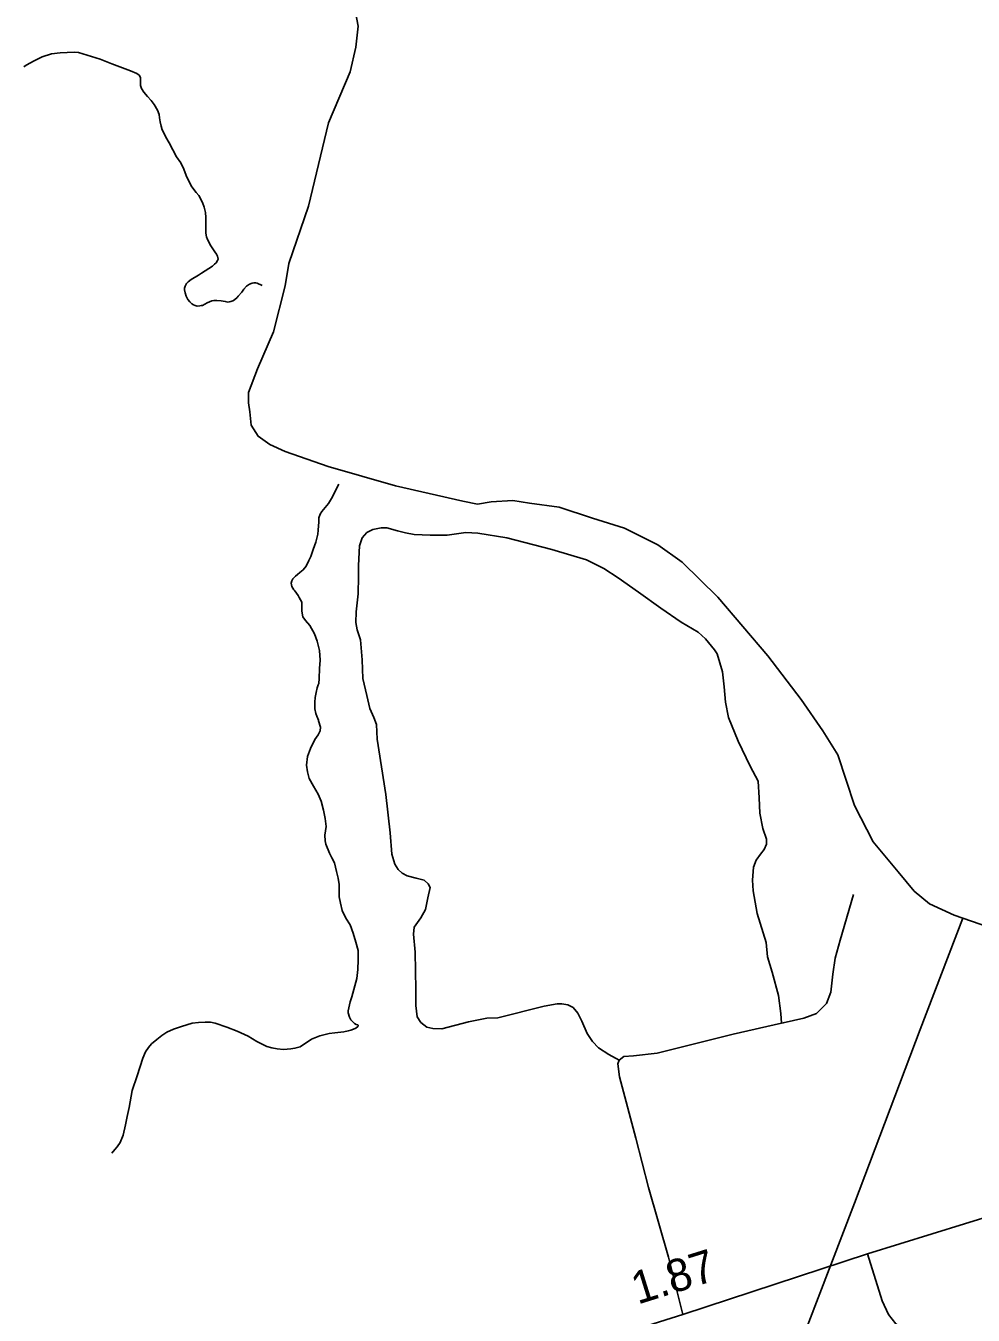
# Model space of a CAD drawing. Extents: x 2220236 to 2384410, y 720751 to 894131.
# Drawn here: x 2373687 to 2377330, y 868588 to 873543 of the extents above; entities that cross this region are included whole.
import ezdxf

# ---------------------------------------------------------------- set-up
doc = ezdxf.new("R2010")
doc.units = 0
for name, color, linetype in [('Exist Boundary Political CountyLine', 7, 'Continuous'), ('Exist Hydrographic Misc Water Feature', 7, 'Continuous'), ('Exist Road Non-System Type 51', 7, 'Continuous'), ('Exist Road Secondary Mileage Hundredths English Label', 7, 'Continuous'), ('Exist Road Secondary Type 51 Attributed', 7, 'Continuous'), ('Exist Utilities Electrical Transmission Line', 7, 'Continuous')]:
    doc.layers.add(name, color=color, linetype=linetype)

msp = doc.modelspace()

# ---------------------------------------------------------------- linework, layer by layer
at = {"layer": 'Exist Boundary Political CountyLine'}
msp.add_lwpolyline([(2377390.3, 870079.5), (2377256.7, 870124.9), (2377161.9, 870169), (2377103.1, 870217.1), (2377041.7, 870292), (2376945.5, 870407), (2376873.3, 870546), (2376809.2, 870741.2), (2376751.8, 870833.4), (2376668.9, 870953.7), (2376540.7, 871122.2), (2376348.3, 871346.7), (2376210.7, 871481.7), (2376117.2, 871548.6), (2375989, 871612.8), (2375866.1, 871650.2), (2375737.8, 871693), (2375624.3, 871707.7), (2375560.1, 871718.4), (2375477.3, 871713), (2375423.9, 871705), (2375367.8, 871715.7), (2375108.6, 871774.5), (2374849.4, 871849.4), (2374685.1, 871906.8), (2374626.3, 871933.6), (2374580.9, 871965.7), (2374554.2, 872008.4), (2374548.8, 872059.2), (2374543.5, 872094), (2374543.5, 872134.1), (2374578.2, 872225), (2374639.7, 872366.7), (2374685.1, 872543.2), (2374698.1, 872629.3), (2374774.6, 872849.9), (2374774.6, 872849.9), (2374851.1, 873169.4), (2374934.3, 873365.5), (2374956.8, 873460.1), (2374965.8, 873541.1), (2374947.8, 873635.7)], dxfattribs=at)
at = {"layer": 'Exist Hydrographic Misc Water Feature'}
for points in [[(2373785.6, 873435), (2373749.7, 873422.9), (2373719.9, 873408.5), (2373688.2, 873391.6), (2373680.2, 873385.5)], [(2374595.7, 872544.9), (2374577.5, 872554), (2374572.3, 872554.7), (2374564.7, 872555.2), (2374557.5, 872554.1), (2374547.5, 872549.5), (2374543.6, 872547.8), (2374535.4, 872541.6), (2374526.2, 872530.6), (2374517.7, 872519.5), (2374503.9, 872503.5), (2374499.9, 872499.1), (2374489.9, 872489.7), (2374483.3, 872485.3), (2374476, 872483.4), (2374469.8, 872481.5), (2374464, 872481.3), (2374454.2, 872483.3), (2374438.1, 872485.2), (2374422, 872486.9), (2374410, 872486.5), (2374403, 872485.4), (2374394.1, 872482.6), (2374384.3, 872478), (2374366.3, 872468.3), (2374361.6, 872467.3), (2374356.2, 872466.2), (2374346.2, 872465.8), (2374338.3, 872467.9), (2374332.2, 872470.1), (2374326.3, 872474), (2374318.3, 872481.9), (2374310.1, 872491.4), (2374304, 872503.5), (2374300.1, 872517.2), (2374297.6, 872527.9), (2374297.6, 872534.3), (2374299.9, 872541.8), (2374301.1, 872545.2), (2374305.5, 872552), (2374311.8, 872558.7), (2374323.6, 872567.4), (2374351.2, 872584.1), (2374363.3, 872592), (2374405, 872619.1), (2374413.5, 872626.1), (2374419.4, 872632.1), (2374424.7, 872640.5), (2374426.9, 872646.4), (2374424.4, 872656.9), (2374420.5, 872665), (2374414.7, 872673.8), (2374398.8, 872696.9), (2374385.6, 872721.8), (2374381.9, 872732.2), (2374379.7, 872746.2), (2374379.4, 872768.4), (2374379.3, 872790.6), (2374379.3, 872806), (2374377.7, 872824.9), (2374372.9, 872845.9), (2374366.7, 872863.9), (2374352.4, 872890.3), (2374342.1, 872902.1), (2374326.3, 872923.7), (2374310, 872953.4), (2374303.8, 872968), (2374295.5, 872991.4), (2374283.3, 873015.6), (2374267.3, 873039.5), (2374238.7, 873093.4), (2374226.4, 873114.9), (2374218.3, 873131), (2374212.2, 873143.1), (2374208, 873156.9), (2374204, 873173.2), (2374201.8, 873188.5), (2374199.8, 873202.4), (2374193.5, 873218.6), (2374181.2, 873240.3), (2374169.2, 873256.2), (2374155, 873270.4), (2374141, 873287.9), (2374132.7, 873302.3), (2374128.8, 873313.6), (2374128.3, 873324.4), (2374128.5, 873331.6), (2374128.5, 873344), (2374123, 873352.8), (2374114.3, 873359.8), (2374090.3, 873369.4), (2374017.9, 873396.9), (2373973.8, 873414.7), (2373889.5, 873440.1), (2373873.4, 873441.8), (2373819.7, 873438.8), (2373785.6, 873435)], [(2374890.7, 871781.6), (2374878.5, 871757.3), (2374866.7, 871733), (2374850.9, 871706.9), (2374825.2, 871676.2), (2374819.6, 871666.2), (2374813.6, 871651.9), (2374813.8, 871636.3), (2374811.9, 871604.2), (2374810.2, 871588.6), (2374802.6, 871558), (2374792.7, 871530.4), (2374783, 871503.8), (2374775.1, 871487.9), (2374765.3, 871466.3), (2374753.5, 871451.8), (2374741.5, 871441.5), (2374731.5, 871433.7), (2374723.9, 871427.5), (2374717.8, 871421.5), (2374713.7, 871417.3), (2374709.8, 871409.8), (2374708, 871401.5), (2374709.9, 871387.6), (2374718.2, 871375.7), (2374722.4, 871371.7), (2374734.4, 871353.3), (2374738.5, 871345.3), (2374748.6, 871327.7), (2374748.8, 871312.1), (2374749, 871293.9), (2374753.1, 871272.1), (2374763.3, 871257.7), (2374779.5, 871237.7), (2374797.8, 871206.5), (2374808, 871178.3), (2374816.2, 871142.4), (2374818.6, 871104.8), (2374816.7, 871072.8), (2374815.3, 871034.1), (2374813.6, 871016), (2374811.6, 871010.1), (2374807.5, 870998.5), (2374803.9, 870980.2), (2374800, 870962), (2374798.1, 870943.9), (2374798.2, 870932.5), (2374798.4, 870918.5), (2374802.5, 870900.7), (2374806.6, 870890), (2374812.8, 870873.9), (2374812.9, 870872.3), (2374821.1, 870848), (2374819.1, 870833.9), (2374811.3, 870818), (2374799.2, 870800.3), (2374781.8, 870766), (2374770.1, 870734.3), (2374766.2, 870702.1), (2374770.5, 870676.1), (2374776.8, 870650.1), (2374793.2, 870620.3), (2374811.4, 870589.9), (2374823.6, 870562.6), (2374831.8, 870528.5), (2374838.3, 870496.7), (2374842.5, 870466.5), (2374836.9, 870432.6), (2374839, 870410.5), (2374841.1, 870398.4), (2374855.4, 870362.8), (2374863.5, 870345.1), (2374873.9, 870326.7), (2374882, 870293.4), (2374888.3, 870267.3), (2374892.7, 870242.8), (2374892.8, 870195.2), (2374897, 870170.8), (2374903.4, 870143.2), (2374917.6, 870113.4), (2374933.9, 870087.8), (2374946, 870055.5), (2374956.6, 870021.5), (2374964.9, 869989.8), (2374965.2, 869953.6), (2374963.5, 869915.9), (2374959.9, 869882), (2374952.1, 869853.8), (2374940.4, 869811.5), (2374934.6, 869791.5), (2374928.9, 869769.3), (2374926.8, 869757.6), (2374927.1, 869749.4), (2374931.8, 869733.1), (2374934.2, 869728.4), (2374936.8, 869723.5), (2374941.2, 869718.7)], [(2374941.2, 869718.7), (2374945.8, 869714.1), (2374951.2, 869709.3), (2374957.3, 869705.6), (2374963.4, 869703.2), (2374964.9, 869702.5), (2374965.7, 869700.9), (2374965, 869699.3), (2374963.5, 869697.6), (2374955.7, 869691.5), (2374947.9, 869687.2), (2374937.6, 869683.4), (2374927.3, 869680.5), (2374909.6, 869677.4), (2374875.8, 869672.6), (2374853.3, 869670.1), (2374817.8, 869662), (2374786, 869648.5), (2374742.3, 869619.5), (2374722.4, 869613.9), (2374706.2, 869611.4), (2374678.3, 869608.7), (2374654.4, 869611.1), (2374632.9, 869615), (2374614.6, 869620.9), (2374576.2, 869639.9), (2374542, 869659.7), (2374499.8, 869679.4), (2374460.5, 869694.2), (2374415.6, 869710.4), (2374397.1, 869713.8), (2374377.6, 869714.6), (2374351.1, 869712.8), (2374327.6, 869710), (2374285.9, 869697.7), (2374255.9, 869687.4), (2374229.8, 869675), (2374210.1, 869662.6), (2374190.9, 869648), (2374170.4, 869630.7), (2374158.8, 869616.2), (2374147.2, 869600.2), (2374136.8, 869575.9), (2374115.6, 869507.8), (2374096.1, 869452), (2374084.6, 869385.9), (2374077.1, 869351.9), (2374071.3, 869319.7), (2374061.5, 869279.9), (2374049.8, 869251.4), (2374038.1, 869235.5), (2374030.1, 869225.2), (2374018.3, 869210.9)]]:
    msp.add_lwpolyline(points, dxfattribs=at)
at = {"layer": 'Exist Road Non-System Type 51'}
for points in [[(2375968.4, 869568.4), (2375929.2, 869589.8), (2375889.9, 869614.8), (2375866.7, 869639.8), (2375845.2, 869670.2), (2375825.6, 869718.4), (2375809.5, 869748.8), (2375791.7, 869770.3), (2375772, 869781), (2375748.8, 869784.6), (2375731, 869784.6), (2375681, 869775.6), (2375502.4, 869731), (2375459.6, 869729.2), (2375389.9, 869714.9), (2375286.4, 869688.1), (2375252.5, 869689.9), (2375229.3, 869695.2), (2375206, 869713.1), (2375191.8, 869734.5), (2375186.4, 869777.4), (2375186.4, 869839.9), (2375184.6, 869982.9), (2375177.5, 870052.5), (2375181, 870079.3), (2375206, 870115.1), (2375223.9, 870147.2), (2375232.8, 870191.9), (2375241.8, 870231.2), (2375234.6, 870245.5), (2375218.5, 870259.8), (2375188.2, 870266.9), (2375154.3, 870275.9), (2375134.6, 870286.6), (2375118.6, 870300.9), (2375106.1, 870320.5), (2375095.3, 870359.8), (2375088.2, 870442), (2375072.1, 870588.5), (2375038.2, 870801.1), (2375036.4, 870858.3), (2375025.7, 870885.1), (2375009.6, 870919.1), (2374998.9, 870969.1), (2374982.9, 871035.2), (2374981.1, 871106.7), (2374973.9, 871183.5), (2374961.4, 871221), (2374956.1, 871249.6), (2374957.9, 871290.7), (2374965, 871360.4), (2374966.8, 871426.5), (2374966.8, 871469.3), (2374970.4, 871544.4), (2374981.1, 871574.8), (2374998.9, 871596.2), (2375022.1, 871606.9), (2375054.3, 871614.1), (2375075.7, 871614.1), (2375116.8, 871601.6), (2375147.1, 871594.4), (2375181, 871587.3), (2375241.8, 871585.5), (2375307.8, 871585.5), (2375379.2, 871596.2), (2375425.7, 871592.6), (2375536.4, 871574.8), (2375709.5, 871530.1), (2375843.5, 871490.8), (2375909.5, 871456.8), (2375964.9, 871421.1), (2376043.4, 871365.7), (2376129.1, 871305), (2376207.7, 871251.4), (2376272, 871212.1), (2376300.5, 871187.1), (2376335.4, 871144.2), (2376345.2, 871129.9), (2376366.6, 871060.2), (2376372, 871003), (2376377.3, 870944.1), (2376388.9, 870885.1), (2376426.4, 870794), (2376472.8, 870697.5), (2376503.2, 870640.3), (2376506.8, 870576), (2376510.3, 870517.1), (2376521.1, 870458.1), (2376535.3, 870417), (2376535.3, 870397.4), (2376526.4, 870377.7), (2376512.1, 870359.8), (2376496.1, 870336.6), (2376485.3, 870309.8), (2376481.8, 870259.8), (2376483.6, 870218.7), (2376499.6, 870131.2), (2376533.6, 870020.4), (2376538.9, 869965), (2376556.8, 869906)], [(2376870.1, 870204.4), (2376818.3, 870029.3), (2376798.7, 869959.6), (2376789.8, 869898.9), (2376782.6, 869829.2), (2376766.6, 869786.3), (2376727.3, 869747), (2376679.1, 869729.2), (2376599.6, 869711.3), (2376592.7, 869709.8)], [(2376556.8, 869906), (2376581.8, 869816.7), (2376590.7, 869747), (2376592.7, 869709.8)], [(2376592.7, 869709.8), (2376407.7, 869668.4), (2376114.9, 869595.2), (2376023.8, 869584.5), (2375986.3, 869582.7), (2375968.4, 869568.4)], [(2375968.4, 869568.4), (2375963.1, 869554.1), (2375970.2, 869504.1), (2376032.7, 869268.2), (2376081.8, 869078.8), (2376158.6, 868810.8), (2376213.1, 868591.1)], [(2376924.1, 868823.3), (2376979.5, 868642.9), (2377004.5, 868591.1), (2377033, 868555.4), (2377072.3, 868532.1), (2377127.7, 868501.8), (2377149.1, 868489.2), (2377165.2, 868441), (2377208.9, 868190.9), (2377239.3, 867987.2), (2377274.1, 867810.3), (2377316.9, 867662), (2377356.2, 867554.8), (2377393.7, 867436.9), (2377431.2, 867310.1), (2377459.8, 867215.4), (2377472.3, 867179.7), (2377484.8, 867127.8)]]:
    msp.add_lwpolyline(points, dxfattribs=at)
at = {"layer": 'Exist Road Secondary Type 51 Attributed'}
msp.add_lwpolyline([(2375850.6, 868476.7), (2376213.1, 868591.1), (2376924.1, 868823.3), (2377420.5, 868977)], dxfattribs=at)
at = {"layer": 'Exist Utilities Electrical Transmission Line'}
msp.add_lwpolyline([(2377290.7, 870113.4), (2377126.5, 869686.3), (2376873.5, 869019), (2376691.8, 868544.7), (2376440.9, 867859.7), (2376226.5, 867294.8), (2376054.2, 866868.7)], dxfattribs=at)

# ---------------------------------------------------------------- texts
at = {"layer": 'Exist Road Secondary Mileage Hundredths English Label'}
msp.add_text('1.87', height=125, rotation=17.3512, dxfattribs=at).set_placement((2376039.8, 868628.3))

doc.saveas('drawing.dxf')
